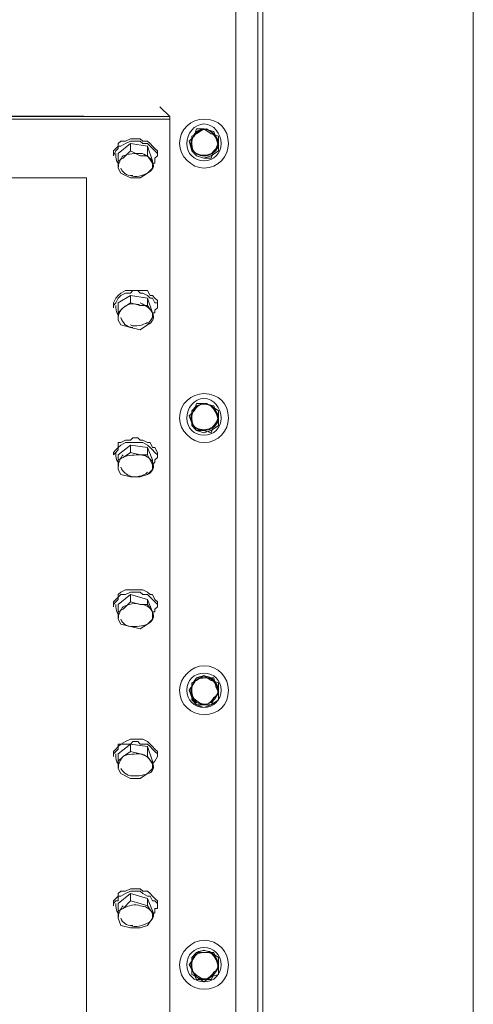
# Model space of a CAD drawing. Header units: millimetres. Extents: x -300186 to 535068, y -28581 to 763298.
# Tile 314 of 405: x 13506 to 13724, y 328177 to 328650. Entities that reach past the tile are written whole.
import ezdxf

# ---------------------------------------------------------------- set-up
doc = ezdxf.new("R2010")
doc.units = ezdxf.units.MM
doc.header["$LTSCALE"] = 10
doc.layers.add('koty', color=6, linetype='Continuous', lineweight=9)
doc.layers.add('NS_tenka', color=252, linetype='Continuous', lineweight=18)
doc.layers.add('popisky', color=6, linetype='Continuous')

# ---------------------------------------------------------------- blocks, each defined once
blk = doc.blocks.new('A$C12ac11e3')
at = {"layer": 'NS_tenka'}
for p, q in [((64.67, 3786.46), (64.67, 5357.31)), ((54.06, 3764.07), (54.06, 4814.05)), ((54.06, 3764.07), (54.06, 4814.05)), ((67.03, 3731.07), (67.03, 4789.31)), ((168.37, 4704.46), (168.37, 3817.1)), ((-914.61, 4290.83), (22.25, 4286.12)), ((22.25, 4286.12), (17.53, 4290.83)), ((-909.89, 4286.12), (22.25, 4286.12)), ((-909.89, 4284.94), (22.25, 4284.94)), ((22.25, 4284.94), (-909.89, 4284.94)), ((5.75, 4286.12), (1.04, 4286.12)), ((1.04, 4286.12), (1.04, 4286.12)), ((1.04, 4286.12), (1.04, 4286.12)), ((10.46, 4286.12), (5.75, 4286.12)), ((10.46, 4286.12), (10.46, 4286.12)), ((10.46, 4286.12), (10.46, 4286.12)), ((22.25, 4286.12), (22.25, 4284.94)), ((22.25, 4284.94), (22.25, 4284.94)), ((22.25, 3819.46), (22.25, 4284.94)), ((35.21, 4280.22), (34.03, 4276.69)), ((38.75, 4280.22), (35.21, 4277.87)), ((38.75, 4280.22), (35.21, 4280.22)), ((42.28, 4277.87), (38.75, 4280.22)), ((43.46, 4279.05), (38.75, 4280.22)), ((1.04, 4274.33), (3.39, 4275.51)), ((3.39, 4275.51), (4.57, 4275.51)), ((4.57, 4275.51), (6.93, 4275.51)), ((6.93, 4275.51), (8.11, 4275.51)), ((8.11, 4275.51), (9.28, 4274.33)), ((34.03, 4276.69), (31.67, 4274.33)), ((35.21, 4277.87), (32.85, 4276.69)), ((32.85, 4276.69), (32.85, 4273.15)), ((45.82, 4276.69), (42.28, 4277.87)), ((44.64, 4275.51), (43.46, 4279.05)), ((45.82, 4271.97), (44.64, 4275.51)), ((45.82, 4273.15), (45.82, 4276.69)), ((-4.86, 4269.62), (-3.68, 4270.8)), ((-3.68, 4270.8), (-2.5, 4271.97)), ((-3.68, 4269.62), (-2.5, 4270.8)), ((-2.5, 4273.15), (-1.32, 4274.33)), ((-2.5, 4268.44), (3.39, 4273.15)), ((-2.5, 4271.97), (-2.5, 4273.15)), ((-2.5, 4270.8), (-2.5, 4271.97)), ((-2.5, 4271.97), (-1.32, 4271.97)), ((-1.32, 4274.33), (1.04, 4274.33)), ((-1.32, 4271.97), (1.04, 4273.15)), ((1.04, 4273.15), (3.39, 4274.33)), ((3.39, 4274.33), (4.57, 4274.33)), ((3.39, 4273.15), (3.39, 4269.62)), ((3.39, 4273.15), (11.64, 4271.97)), ((4.57, 4274.33), (6.93, 4274.33)), ((6.93, 4274.33), (8.11, 4274.33)), ((8.11, 4274.33), (9.28, 4273.15)), ((9.28, 4274.33), (11.64, 4274.33)), ((9.28, 4273.15), (11.64, 4273.15)), ((11.64, 4274.33), (12.82, 4273.15)), ((11.64, 4273.15), (12.82, 4271.97)), ((11.64, 4271.97), (11.64, 4267.26)), ((11.64, 4271.97), (14, 4264.9)), ((12.82, 4273.15), (14, 4271.97)), ((12.82, 4271.97), (14, 4270.8)), ((14, 4271.97), (15.18, 4270.8)), ((14, 4270.8), (15.18, 4269.62)), ((15.18, 4270.8), (16.35, 4269.62)), ((31.67, 4274.33), (32.85, 4269.62)), ((32.85, 4273.15), (32.85, 4269.62)), ((43.46, 4269.62), (45.82, 4271.97)), ((45.82, 4269.62), (45.82, 4273.15)), ((-4.86, 4267.26), (-3.68, 4269.62)), ((-4.86, 4268.44), (-4.86, 4269.62)), ((-4.86, 4268.44), (-4.86, 4267.26)), ((-4.86, 4267.26), (-4.86, 4267.26)), ((-2.5, 4264.9), (-2.5, 4268.44)), ((-0.14, 4266.08), (-2.5, 4264.9)), ((3.39, 4269.62), (-0.14, 4266.08)), ((8.11, 4267.26), (3.39, 4269.62)), ((3.39, 4269.62), (3.39, 4269.62)), ((11.64, 4267.26), (8.11, 4267.26)), ((14, 4263.73), (11.64, 4267.26)), ((11.64, 4267.26), (11.64, 4267.26)), ((15.18, 4269.62), (16.35, 4268.44)), ((16.35, 4267.26), (15.18, 4266.08)), ((15.18, 4266.08), (15.18, 4263.73)), ((16.35, 4269.62), (16.35, 4268.44)), ((16.35, 4267.26), (16.35, 4268.44)), ((16.35, 4268.44), (16.35, 4268.44)), ((16.35, 4268.44), (16.35, 4267.26)), ((32.85, 4269.62), (35.21, 4267.26)), ((32.85, 4269.62), (35.21, 4267.26)), ((35.21, 4267.26), (38.75, 4266.08)), ((35.21, 4267.26), (38.75, 4266.08)), ((38.75, 4266.08), (42.28, 4267.26)), ((38.75, 4266.08), (42.28, 4266.08)), ((42.28, 4267.26), (45.82, 4269.62)), ((42.28, 4266.08), (43.46, 4269.62)), ((-2.5, 4264.9), (-2.5, 4261.37)), ((-2.5, 4261.37), (-2.5, 4261.37)), ((-2.5, 4261.37), (-1.32, 4259.01)), ((11.64, 4259.01), (14, 4261.37)), ((14, 4264.9), (14, 4261.37)), ((14, 4261.37), (14, 4263.73)), ((15.18, 4263.73), (14, 4263.73)), ((14, 4261.37), (14, 4261.37)), ((-17.82, 4256.65), (-869.83, 4256.65)), ((-17.82, 3847.74), (-17.82, 4256.65)), ((-1.32, 4259.01), (3.39, 4256.65)), ((3.39, 4256.65), (8.11, 4256.65)), ((8.11, 4256.65), (11.64, 4259.01)), ((-4.86, 4196.55), (-3.68, 4198.91)), ((-3.68, 4198.91), (-2.5, 4200.09)), ((-3.68, 4196.55), (-2.5, 4198.91)), ((-2.5, 4200.09), (-1.32, 4201.27)), ((-2.5, 4196.55), (3.39, 4200.09)), ((-2.5, 4198.91), (-1.32, 4200.09)), ((-2.5, 4200.09), (-2.5, 4200.09)), ((-2.5, 4198.91), (-2.5, 4198.91)), ((-1.32, 4201.27), (1.04, 4202.45)), ((-1.32, 4200.09), (1.04, 4201.27)), ((1.04, 4202.45), (3.39, 4202.45)), ((1.04, 4201.27), (3.39, 4201.27)), ((3.39, 4201.27), (4.57, 4202.45)), ((3.39, 4202.45), (4.57, 4202.45)), ((3.39, 4200.09), (3.39, 4196.55)), ((3.39, 4200.09), (11.64, 4198.91)), ((4.57, 4202.45), (6.93, 4202.45)), ((4.57, 4202.45), (6.93, 4202.45)), ((6.93, 4202.45), (8.11, 4201.27)), ((6.93, 4202.45), (8.11, 4202.45)), ((8.11, 4202.45), (9.28, 4202.45)), ((8.11, 4201.27), (9.28, 4201.27)), ((9.28, 4202.45), (11.64, 4202.45)), ((9.28, 4201.27), (11.64, 4200.09)), ((11.64, 4202.45), (12.82, 4200.09)), ((11.64, 4200.09), (12.82, 4198.91)), ((11.64, 4198.91), (11.64, 4195.38)), ((11.64, 4198.91), (14, 4191.84)), ((12.82, 4200.09), (14, 4200.09)), ((12.82, 4198.91), (14, 4198.91)), ((14, 4200.09), (15.18, 4198.91)), ((14, 4198.91), (15.18, 4196.55)), ((15.18, 4198.91), (16.35, 4197.73)), ((-4.86, 4196.55), (-4.86, 4194.2)), ((-4.86, 4195.38), (-3.68, 4196.55)), ((-4.86, 4196.55), (-4.86, 4196.55)), ((-4.86, 4194.2), (-4.86, 4194.2)), ((-2.5, 4191.84), (-2.5, 4196.55)), ((-0.14, 4194.2), (-2.5, 4191.84)), ((3.39, 4196.55), (-0.14, 4194.2)), ((8.11, 4195.38), (3.39, 4196.55)), ((3.39, 4196.55), (3.39, 4196.55)), ((11.64, 4195.38), (8.11, 4195.38)), ((14, 4191.84), (11.64, 4195.38)), ((11.64, 4195.38), (11.64, 4195.38)), ((15.18, 4196.55), (16.35, 4196.55)), ((16.35, 4194.2), (15.18, 4193.02)), ((16.35, 4197.73), (16.35, 4196.55)), ((16.35, 4194.2), (16.35, 4196.55)), ((16.35, 4196.55), (16.35, 4196.55)), ((16.35, 4196.55), (16.35, 4194.2)), ((-2.5, 4191.84), (-2.5, 4188.31)), ((11.64, 4185.95), (14, 4189.48)), ((14, 4191.84), (14, 4189.48)), ((14, 4189.48), (14, 4191.84)), ((15.18, 4191.84), (14, 4191.84)), ((14, 4189.48), (14, 4189.48)), ((15.18, 4193.02), (15.18, 4191.84)), ((-2.5, 4188.31), (-2.5, 4188.31)), ((-2.5, 4188.31), (-1.32, 4185.95)), ((-1.32, 4185.95), (3.39, 4184.77)), ((3.39, 4184.77), (8.11, 4183.59)), ((8.11, 4183.59), (11.64, 4185.95)), ((35.21, 4147.06), (32.85, 4144.7)), ((35.21, 4148.24), (34.03, 4144.7)), ((38.75, 4148.24), (35.21, 4147.06)), ((38.75, 4148.24), (35.21, 4148.24)), ((42.28, 4147.06), (38.75, 4148.24)), ((43.46, 4147.06), (38.75, 4148.24)), ((45.82, 4144.7), (42.28, 4147.06)), ((44.64, 4143.53), (43.46, 4147.06)), ((34.03, 4144.7), (31.67, 4142.35)), ((31.67, 4142.35), (32.85, 4138.81)), ((32.85, 4144.7), (32.85, 4141.17)), ((45.82, 4139.99), (44.64, 4143.53)), ((45.82, 4141.17), (45.82, 4144.7)), ((32.85, 4141.17), (32.85, 4137.63)), ((32.85, 4138.81), (35.21, 4135.28)), ((32.85, 4137.63), (35.21, 4135.28)), ((42.28, 4135.28), (45.82, 4137.63)), ((42.28, 4134.1), (43.46, 4137.63)), ((43.46, 4137.63), (45.82, 4139.99)), ((45.82, 4137.63), (45.82, 4141.17)), ((35.21, 4135.28), (38.75, 4134.1)), ((35.21, 4135.28), (38.75, 4135.28)), ((38.75, 4134.1), (42.28, 4135.28)), ((38.75, 4135.28), (42.28, 4134.1)), ((-2.5, 4127.03), (-2.5, 4129.38)), ((-2.5, 4129.38), (-1.32, 4129.38)), ((-2.5, 4123.49), (3.39, 4128.21)), ((-2.5, 4127.03), (-1.32, 4128.21)), ((-1.32, 4129.38), (1.04, 4130.56)), ((-1.32, 4128.21), (1.04, 4129.38)), ((1.04, 4130.56), (3.39, 4130.56)), ((1.04, 4129.38), (3.39, 4129.38)), ((3.39, 4130.56), (4.57, 4131.74)), ((3.39, 4129.38), (4.57, 4129.38)), ((3.39, 4128.21), (3.39, 4124.67)), ((3.39, 4128.21), (11.64, 4127.03)), ((4.57, 4131.74), (6.93, 4131.74)), ((4.57, 4129.38), (6.93, 4129.38)), ((6.93, 4131.74), (8.11, 4130.56)), ((6.93, 4129.38), (8.11, 4129.38)), ((8.11, 4130.56), (9.28, 4130.56)), ((8.11, 4129.38), (9.28, 4129.38)), ((9.28, 4130.56), (11.64, 4129.38)), ((9.28, 4129.38), (11.64, 4128.21)), ((11.64, 4129.38), (12.82, 4129.38)), ((11.64, 4128.21), (12.82, 4127.03)), ((12.82, 4129.38), (14, 4127.03)), ((-4.86, 4124.67), (-3.68, 4125.85)), ((-4.86, 4123.49), (-3.68, 4124.67)), ((-4.86, 4123.49), (-4.86, 4124.67)), ((-4.86, 4123.49), (-4.86, 4123.49)), ((-4.86, 4123.49), (-4.86, 4123.49)), ((-3.68, 4125.85), (-2.5, 4127.03)), ((-3.68, 4124.67), (-2.5, 4125.85)), ((-2.5, 4125.85), (-2.5, 4127.03)), ((-2.5, 4121.14), (-2.5, 4123.49)), ((3.39, 4124.67), (-0.14, 4122.31)), ((8.11, 4123.49), (3.39, 4124.67)), ((3.39, 4124.67), (3.39, 4124.67)), ((11.64, 4123.49), (8.11, 4123.49)), ((11.64, 4127.03), (11.64, 4123.49)), ((11.64, 4127.03), (14, 4121.14)), ((14, 4118.78), (11.64, 4123.49)), ((11.64, 4123.49), (11.64, 4123.49)), ((12.82, 4127.03), (14, 4125.85)), ((14, 4127.03), (15.18, 4127.03)), ((14, 4125.85), (15.18, 4124.67)), ((15.18, 4127.03), (16.35, 4124.67)), ((15.18, 4124.67), (16.35, 4123.49)), ((16.35, 4124.67), (16.35, 4123.49)), ((16.35, 4123.49), (16.35, 4123.49)), ((16.35, 4123.49), (16.35, 4123.49)), ((16.35, 4123.49), (16.35, 4122.31)), ((-0.14, 4122.31), (-2.5, 4121.14)), ((-2.5, 4121.14), (-2.5, 4116.42)), ((14, 4121.14), (14, 4116.42)), ((15.18, 4119.96), (14, 4118.78)), ((14, 4116.42), (14, 4118.78)), ((16.35, 4122.31), (15.18, 4121.14)), ((15.18, 4121.14), (15.18, 4119.96)), ((-2.5, 4116.42), (-2.5, 4116.42)), ((-2.5, 4116.42), (-1.32, 4114.06)), ((-1.32, 4114.06), (3.39, 4112.89)), ((8.11, 4112.89), (11.64, 4114.06)), ((11.64, 4114.06), (14, 4116.42)), ((14, 4116.42), (14, 4116.42)), ((3.39, 4112.89), (8.11, 4112.89)), ((-2.5, 4056.32), (-1.32, 4057.5)), ((-1.32, 4057.5), (1.04, 4058.68)), ((1.04, 4058.68), (3.39, 4058.68)), ((1.04, 4056.32), (3.39, 4057.5)), ((3.39, 4058.68), (4.57, 4058.68)), ((3.39, 4057.5), (4.57, 4057.5)), ((4.57, 4058.68), (6.93, 4058.68)), ((4.57, 4057.5), (6.93, 4057.5)), ((6.93, 4058.68), (8.11, 4058.68)), ((6.93, 4057.5), (8.11, 4057.5)), ((8.11, 4058.68), (9.28, 4058.68)), ((8.11, 4057.5), (9.28, 4056.32)), ((9.28, 4058.68), (11.64, 4057.5)), ((11.64, 4057.5), (12.82, 4056.32)), ((-4.86, 4052.79), (-3.68, 4053.96)), ((-4.86, 4051.61), (-3.68, 4052.79)), ((-4.86, 4051.61), (-4.86, 4052.79)), ((-3.68, 4053.96), (-2.5, 4055.14)), ((-3.68, 4052.79), (-2.5, 4053.96)), ((-2.5, 4051.61), (3.39, 4056.32)), ((-2.5, 4055.14), (-1.32, 4056.32)), ((-2.5, 4055.14), (-2.5, 4056.32)), ((-2.5, 4053.96), (-2.5, 4055.14)), ((-1.32, 4056.32), (1.04, 4056.32)), ((3.39, 4052.79), (-0.14, 4049.25)), ((3.39, 4056.32), (3.39, 4052.79)), ((3.39, 4056.32), (11.64, 4053.96)), ((8.11, 4051.61), (3.39, 4052.79)), ((3.39, 4052.79), (3.39, 4052.79)), ((9.28, 4056.32), (11.64, 4056.32)), ((11.64, 4056.32), (12.82, 4055.14)), ((11.64, 4053.96), (11.64, 4051.61)), ((11.64, 4053.96), (14, 4048.07)), ((12.82, 4056.32), (14, 4056.32)), ((12.82, 4055.14), (14, 4053.96)), ((14, 4056.32), (15.18, 4053.96)), ((14, 4053.96), (15.18, 4052.79)), ((15.18, 4053.96), (16.35, 4052.79)), ((15.18, 4052.79), (16.35, 4051.61)), ((16.35, 4052.79), (16.35, 4051.61)), ((-4.86, 4051.61), (-4.86, 4050.43)), ((-4.86, 4050.43), (-4.86, 4050.43)), ((-2.5, 4048.07), (-2.5, 4051.61)), ((-0.14, 4049.25), (-2.5, 4048.07)), ((-2.5, 4048.07), (-2.5, 4044.54)), ((11.64, 4051.61), (8.11, 4051.61)), ((14, 4048.07), (11.64, 4051.61)), ((11.64, 4051.61), (11.64, 4051.61)), ((14, 4048.07), (14, 4044.54)), ((14, 4044.54), (14, 4048.07)), ((15.18, 4048.07), (14, 4048.07)), ((16.35, 4050.43), (15.18, 4049.25)), ((15.18, 4049.25), (15.18, 4048.07)), ((16.35, 4050.43), (16.35, 4051.61)), ((16.35, 4051.61), (16.35, 4051.61)), ((16.35, 4051.61), (16.35, 4050.43)), ((-2.5, 4044.54), (-2.5, 4044.54)), ((-2.5, 4044.54), (-1.32, 4042.18)), ((11.64, 4042.18), (14, 4044.54)), ((14, 4044.54), (14, 4044.54)), ((-1.32, 4042.18), (3.39, 4041)), ((3.39, 4041), (8.11, 4039.82)), ((8.11, 4039.82), (11.64, 4042.18)), ((35.21, 4015.08), (32.85, 4013.9)), ((35.21, 4016.26), (34.03, 4013.9)), ((38.75, 4017.43), (35.21, 4015.08)), ((38.75, 4016.26), (35.21, 4016.26)), ((42.28, 4015.08), (38.75, 4017.43)), ((43.46, 4016.26), (38.75, 4016.26)), ((45.82, 4013.9), (42.28, 4015.08)), ((44.64, 4011.54), (43.46, 4016.26)), ((34.03, 4013.9), (31.67, 4010.36)), ((31.67, 4010.36), (32.85, 4006.83)), ((32.85, 4013.9), (32.85, 4010.36)), ((32.85, 4010.36), (32.85, 4005.65)), ((45.82, 4009.18), (44.64, 4011.54)), ((45.82, 4010.36), (45.82, 4013.9)), ((45.82, 4005.65), (45.82, 4010.36)), ((32.85, 4006.83), (35.21, 4003.29)), ((32.85, 4005.65), (35.21, 4003.29)), ((42.28, 4003.29), (45.82, 4005.65)), ((42.28, 4003.29), (43.46, 4005.65)), ((43.46, 4005.65), (45.82, 4009.18)), ((35.21, 4003.29), (38.75, 4002.11)), ((35.21, 4003.29), (38.75, 4003.29)), ((38.75, 4002.11), (42.28, 4003.29)), ((38.75, 4003.29), (42.28, 4003.29)), ((1.04, 3985.62), (3.39, 3986.79)), ((3.39, 3986.79), (4.57, 3986.79)), ((4.57, 3986.79), (6.93, 3986.79)), ((6.93, 3986.79), (8.11, 3986.79)), ((8.11, 3986.79), (9.28, 3986.79)), ((9.28, 3986.79), (11.64, 3985.62)), ((-4.86, 3980.9), (-3.68, 3982.08)), ((-3.68, 3982.08), (-2.5, 3983.26)), ((-3.68, 3980.9), (-2.5, 3982.08)), ((-2.5, 3979.72), (3.39, 3984.44)), ((-2.5, 3983.26), (-1.32, 3984.44)), ((-2.5, 3983.26), (-2.5, 3984.44)), ((-2.5, 3984.44), (-1.32, 3984.44)), ((-2.5, 3982.08), (-2.5, 3983.26)), ((-1.32, 3984.44), (1.04, 3985.62)), ((-1.32, 3984.44), (1.04, 3984.44)), ((1.04, 3984.44), (3.39, 3984.44)), ((3.39, 3984.44), (4.57, 3985.62)), ((3.39, 3984.44), (3.39, 3980.9)), ((3.39, 3984.44), (11.64, 3983.26)), ((4.57, 3985.62), (6.93, 3985.62)), ((6.93, 3985.62), (8.11, 3984.44)), ((8.11, 3984.44), (9.28, 3984.44)), ((9.28, 3984.44), (11.64, 3984.44)), ((11.64, 3985.62), (12.82, 3984.44)), ((11.64, 3984.44), (12.82, 3983.26)), ((11.64, 3983.26), (11.64, 3978.55)), ((11.64, 3983.26), (14, 3976.19)), ((12.82, 3984.44), (14, 3983.26)), ((12.82, 3983.26), (14, 3982.08)), ((14, 3983.26), (15.18, 3982.08)), ((14, 3982.08), (15.18, 3980.9)), ((15.18, 3982.08), (16.35, 3980.9)), ((-4.86, 3979.72), (-3.68, 3980.9)), ((-4.86, 3979.72), (-4.86, 3980.9)), ((-4.86, 3979.72), (-4.86, 3978.55)), ((-4.86, 3978.55), (-4.86, 3978.55)), ((-2.5, 3976.19), (-2.5, 3979.72)), ((-0.14, 3978.55), (-2.5, 3976.19)), ((3.39, 3980.9), (-0.14, 3978.55)), ((8.11, 3979.72), (3.39, 3980.9)), ((3.39, 3980.9), (3.39, 3980.9)), ((11.64, 3978.55), (8.11, 3979.72)), ((14, 3975.01), (11.64, 3978.55)), ((11.64, 3978.55), (11.64, 3978.55)), ((15.18, 3980.9), (16.35, 3979.72)), ((16.35, 3978.55), (15.18, 3976.19)), ((16.35, 3980.9), (16.35, 3979.72)), ((16.35, 3978.55), (16.35, 3979.72)), ((16.35, 3979.72), (16.35, 3979.72)), ((16.35, 3979.72), (16.35, 3978.55)), ((-2.5, 3976.19), (-2.5, 3972.65)), ((-2.5, 3972.65), (-2.5, 3972.65)), ((-2.5, 3972.65), (-1.32, 3970.3)), ((11.64, 3970.3), (14, 3972.65)), ((14, 3976.19), (14, 3972.65)), ((15.18, 3976.19), (14, 3975.01)), ((14, 3972.65), (14, 3975.01)), ((14, 3972.65), (14, 3972.65)), ((15.18, 3976.19), (15.18, 3976.19)), ((-1.32, 3970.3), (3.39, 3967.94)), ((3.39, 3967.94), (8.11, 3967.94)), ((8.11, 3967.94), (11.64, 3970.3)), ((1.04, 3913.73), (3.39, 3914.91)), ((3.39, 3914.91), (4.57, 3914.91)), ((4.57, 3914.91), (6.93, 3914.91)), ((6.93, 3914.91), (8.11, 3914.91)), ((8.11, 3914.91), (9.28, 3913.73)), ((-4.86, 3909.02), (-3.68, 3910.2)), ((-3.68, 3910.2), (-2.5, 3911.37)), ((-2.5, 3912.55), (-1.32, 3913.73)), ((-2.5, 3907.84), (3.39, 3912.55)), ((-2.5, 3911.37), (-2.5, 3912.55)), ((-2.5, 3909.02), (-2.5, 3911.37)), ((-2.5, 3911.37), (-1.32, 3911.37)), ((-1.32, 3913.73), (1.04, 3913.73)), ((-1.32, 3911.37), (1.04, 3912.55)), ((1.04, 3912.55), (3.39, 3913.73)), ((3.39, 3913.73), (4.57, 3913.73)), ((3.39, 3912.55), (3.39, 3909.02)), ((3.39, 3912.55), (11.64, 3910.2)), ((4.57, 3913.73), (6.93, 3913.73)), ((6.93, 3913.73), (8.11, 3913.73)), ((8.11, 3913.73), (9.28, 3912.55)), ((9.28, 3913.73), (11.64, 3913.73)), ((9.28, 3912.55), (11.64, 3911.37)), ((11.64, 3913.73), (12.82, 3912.55)), ((11.64, 3911.37), (12.82, 3911.37)), ((11.64, 3910.2), (11.64, 3906.66)), ((11.64, 3910.2), (14, 3904.3)), ((12.82, 3912.55), (14, 3911.37)), ((12.82, 3911.37), (14, 3909.02)), ((14, 3911.37), (15.18, 3910.2)), ((15.18, 3910.2), (16.35, 3909.02)), ((-4.86, 3907.84), (-3.68, 3909.02)), ((-4.86, 3907.84), (-4.86, 3909.02)), ((-4.86, 3907.84), (-4.86, 3906.66)), ((-4.86, 3906.66), (-4.86, 3906.66)), ((-3.68, 3909.02), (-2.5, 3909.02)), ((-2.5, 3904.3), (-2.5, 3907.84)), ((-0.14, 3905.48), (-2.5, 3904.3)), ((3.39, 3909.02), (-0.14, 3905.48)), ((8.11, 3907.84), (3.39, 3909.02)), ((3.39, 3909.02), (3.39, 3909.02)), ((11.64, 3906.66), (8.11, 3907.84)), ((14, 3903.13), (11.64, 3906.66)), ((11.64, 3906.66), (11.64, 3906.66)), ((14, 3909.02), (15.18, 3909.02)), ((15.18, 3909.02), (16.35, 3907.84)), ((16.35, 3905.48), (15.18, 3905.48)), ((15.18, 3905.48), (15.18, 3903.13)), ((16.35, 3909.02), (16.35, 3907.84)), ((16.35, 3906.66), (16.35, 3907.84)), ((16.35, 3907.84), (16.35, 3907.84)), ((16.35, 3907.84), (16.35, 3905.48)), ((-2.5, 3904.3), (-2.5, 3900.77)), ((-2.5, 3900.77), (-2.5, 3900.77)), ((-2.5, 3900.77), (-1.32, 3897.23)), ((11.64, 3897.23), (14, 3900.77)), ((14, 3904.3), (14, 3900.77)), ((14, 3900.77), (14, 3903.13)), ((15.18, 3903.13), (14, 3903.13)), ((14, 3900.77), (14, 3900.77)), ((-1.32, 3897.23), (3.39, 3896.06)), ((3.39, 3896.06), (8.11, 3896.06)), ((8.11, 3896.06), (11.64, 3897.23)), ((34.03, 3881.91), (31.67, 3878.38)), ((35.21, 3884.27), (32.85, 3881.91)), ((32.85, 3881.91), (32.85, 3878.38)), ((35.21, 3884.27), (34.03, 3881.91)), ((38.75, 3885.45), (35.21, 3884.27)), ((38.75, 3884.27), (35.21, 3884.27)), ((42.28, 3884.27), (38.75, 3885.45)), ((43.46, 3884.27), (38.75, 3884.27)), ((45.82, 3881.91), (42.28, 3884.27)), ((44.64, 3880.74), (43.46, 3884.27)), ((45.82, 3878.38), (45.82, 3881.91)), ((31.67, 3878.38), (32.85, 3876.02)), ((32.85, 3878.38), (32.85, 3873.66)), ((43.46, 3873.66), (45.82, 3877.2)), ((45.82, 3877.2), (44.64, 3880.74)), ((45.82, 3873.66), (45.82, 3878.38)), ((32.85, 3876.02), (35.21, 3871.31)), ((32.85, 3873.66), (35.21, 3872.49)), ((35.21, 3872.49), (38.75, 3870.13)), ((38.75, 3870.13), (42.28, 3872.49)), ((42.28, 3872.49), (45.82, 3873.66)), ((42.28, 3871.31), (43.46, 3873.66)), ((35.21, 3871.31), (38.75, 3871.31)), ((38.75, 3871.31), (42.28, 3871.31))]:
    blk.add_line(p, q, dxfattribs=at)
for points in [[(50.53, 4273.15), (50.53, 4280.22), (45.82, 4284.94), (38.75, 4284.94), (38.75, 4284.94), (32.85, 4284.94), (26.96, 4280.22), (26.96, 4273.15), (26.96, 4273.15), (26.96, 4267.26), (32.85, 4261.37), (38.75, 4261.37), (38.75, 4261.37), (45.82, 4261.37), (50.53, 4267.26), (50.53, 4273.15)], [(46.99, 4273.15), (46.99, 4277.87), (43.46, 4282.58), (38.75, 4282.58), (38.75, 4282.58), (34.03, 4282.58), (30.5, 4277.87), (30.5, 4273.15), (30.5, 4273.15), (30.5, 4268.44), (34.03, 4264.9), (38.75, 4264.9), (38.75, 4264.9), (43.46, 4264.9), (46.99, 4268.44), (46.99, 4273.15)], [(50.53, 4141.17), (50.53, 4148.24), (45.82, 4152.95), (38.75, 4152.95), (38.75, 4152.95), (32.85, 4152.95), (26.96, 4148.24), (26.96, 4141.17), (26.96, 4141.17), (26.96, 4135.28), (32.85, 4129.38), (38.75, 4129.38), (38.75, 4129.38), (45.82, 4129.38), (50.53, 4135.28), (50.53, 4141.17)], [(50.53, 4141.17), (50.53, 4148.24), (45.82, 4152.95), (38.75, 4152.95), (38.75, 4152.95), (32.85, 4152.95), (26.96, 4148.24), (26.96, 4141.17), (26.96, 4141.17), (26.96, 4135.28), (32.85, 4129.38), (38.75, 4129.38), (38.75, 4129.38), (45.82, 4129.38), (50.53, 4135.28), (50.53, 4141.17)], [(46.99, 4141.17), (46.99, 4145.88), (43.46, 4150.6), (38.75, 4150.6), (38.75, 4150.6), (34.03, 4150.6), (30.5, 4145.88), (30.5, 4141.17), (30.5, 4141.17), (30.5, 4136.46), (34.03, 4132.92), (38.75, 4132.92), (38.75, 4132.92), (43.46, 4132.92), (46.99, 4136.46), (46.99, 4141.17)], [(46.99, 4141.17), (46.99, 4145.88), (43.46, 4150.6), (38.75, 4150.6), (38.75, 4150.6), (34.03, 4150.6), (30.5, 4145.88), (30.5, 4141.17), (30.5, 4141.17), (30.5, 4136.46), (34.03, 4132.92), (38.75, 4132.92), (38.75, 4132.92), (43.46, 4132.92), (46.99, 4136.46), (46.99, 4141.17)], [(50.53, 4010.36), (50.53, 4016.26), (45.82, 4022.15), (38.75, 4022.15), (38.75, 4022.15), (32.85, 4022.15), (26.96, 4016.26), (26.96, 4010.36), (26.96, 4010.36), (26.96, 4003.29), (32.85, 3998.58), (38.75, 3998.58), (38.75, 3998.58), (45.82, 3998.58), (50.53, 4003.29), (50.53, 4010.36)], [(50.53, 4010.36), (50.53, 4016.26), (45.82, 4022.15), (38.75, 4022.15), (38.75, 4022.15), (32.85, 4022.15), (26.96, 4016.26), (26.96, 4010.36), (26.96, 4010.36), (26.96, 4003.29), (32.85, 3998.58), (38.75, 3998.58), (38.75, 3998.58), (45.82, 3998.58), (50.53, 4003.29), (50.53, 4010.36)], [(46.99, 4010.36), (46.99, 4015.08), (43.46, 4018.61), (38.75, 4018.61), (38.75, 4018.61), (34.03, 4018.61), (30.5, 4015.08), (30.5, 4010.36), (30.5, 4010.36), (30.5, 4005.65), (34.03, 4002.11), (38.75, 4002.11), (38.75, 4002.11), (43.46, 4002.11), (46.99, 4005.65), (46.99, 4010.36)], [(46.99, 4010.36), (46.99, 4015.08), (43.46, 4018.61), (38.75, 4018.61), (38.75, 4018.61), (34.03, 4018.61), (30.5, 4015.08), (30.5, 4010.36), (30.5, 4010.36), (30.5, 4005.65), (34.03, 4002.11), (38.75, 4002.11), (38.75, 4002.11), (43.46, 4002.11), (46.99, 4005.65), (46.99, 4010.36)], [(50.53, 3878.38), (50.53, 3884.27), (45.82, 3890.16), (38.75, 3890.16), (38.75, 3890.16), (32.85, 3890.16), (26.96, 3884.27), (26.96, 3878.38), (26.96, 3878.38), (26.96, 3871.31), (32.85, 3866.59), (38.75, 3866.59), (38.75, 3866.59), (45.82, 3866.59), (50.53, 3871.31), (50.53, 3878.38)], [(50.53, 3878.38), (50.53, 3884.27), (45.82, 3890.16), (38.75, 3890.16), (38.75, 3890.16), (32.85, 3890.16), (26.96, 3884.27), (26.96, 3878.38), (26.96, 3878.38), (26.96, 3871.31), (32.85, 3866.59), (38.75, 3866.59), (38.75, 3866.59), (45.82, 3866.59), (50.53, 3871.31), (50.53, 3878.38)], [(46.99, 3878.38), (46.99, 3883.09), (43.46, 3886.63), (38.75, 3886.63), (38.75, 3886.63), (34.03, 3886.63), (30.5, 3883.09), (30.5, 3878.38), (30.5, 3878.38), (30.5, 3873.66), (34.03, 3870.13), (38.75, 3870.13), (38.75, 3870.13), (43.46, 3870.13), (46.99, 3873.66), (46.99, 3878.38)], [(46.99, 3878.38), (46.99, 3883.09), (43.46, 3886.63), (38.75, 3886.63), (38.75, 3886.63), (34.03, 3886.63), (30.5, 3883.09), (30.5, 3878.38), (30.5, 3878.38), (30.5, 3873.66), (34.03, 3870.13), (38.75, 3870.13), (38.75, 3870.13), (43.46, 3870.13), (46.99, 3873.66), (46.99, 3878.38)]]:
    blk.add_open_spline(points, degree=3, knots=[0, 0, 0, 0, 0.0625, 0.0625, 0.0625, 0.062501, 0.125, 0.125, 0.125, 0.125001, 0.1875, 0.1875, 0.1875, 0.187501, 1, 1, 1, 1], dxfattribs=at)
for points in [[(39.92, 4280.22), (37.57, 4280.22), (35.21, 4279.05), (34.03, 4276.69)], [(42.28, 4279.05), (39.92, 4280.22), (37.57, 4280.22), (35.21, 4279.05)], [(44.64, 4275.51), (43.46, 4277.87), (42.28, 4279.05), (39.92, 4280.22)], [(34.03, 4276.69), (32.85, 4275.51), (31.67, 4273.15), (32.85, 4270.8)], [(35.21, 4279.05), (34.03, 4277.87), (32.85, 4275.51), (32.85, 4273.15)], [(45.82, 4273.15), (45.82, 4275.51), (43.46, 4277.87), (42.28, 4279.05)], [(43.46, 4269.62), (45.82, 4271.97), (45.82, 4274.33), (44.64, 4275.51)], [(32.85, 4273.15), (32.85, 4270.8), (34.03, 4268.44), (35.21, 4268.44)], [(32.85, 4270.8), (34.03, 4268.44), (36.39, 4267.26), (38.75, 4267.26)], [(42.28, 4268.44), (43.46, 4268.44), (45.82, 4270.8), (45.82, 4273.15)], [(-3.68, 4268.44), (-3.68, 4266.08), (-3.68, 4264.9), (-2.5, 4263.73)], [(-0.14, 4267.26), (-1.32, 4266.08), (-2.5, 4263.73), (-2.5, 4261.37)], [(8.11, 4268.44), (5.75, 4268.44), (2.21, 4268.44), (-0.14, 4267.26)], [(14, 4264.9), (12.82, 4266.08), (10.46, 4268.44), (8.11, 4268.44)], [(35.21, 4268.44), (37.57, 4267.26), (39.92, 4267.26), (42.28, 4268.44)], [(38.75, 4267.26), (39.92, 4267.26), (42.28, 4267.26), (43.46, 4269.62)], [(-1.32, 4261.37), (-0.14, 4259.01), (1.04, 4257.83), (4.57, 4257.83)], [(11.64, 4259.01), (14, 4260.19), (15.18, 4262.55), (14, 4263.73)], [(3.39, 4257.83), (5.75, 4256.65), (9.28, 4257.83), (11.64, 4259.01)], [(-3.68, 4195.38), (-3.68, 4194.2), (-3.68, 4191.84), (-2.5, 4190.66)], [(-0.14, 4194.2), (-1.32, 4194.2), (-2.5, 4190.66), (-2.5, 4189.48)], [(8.11, 4195.38), (5.75, 4196.55), (2.21, 4196.55), (-0.14, 4194.2)], [(14, 4191.84), (12.82, 4194.2), (10.46, 4195.38), (8.11, 4196.55)], [(-1.32, 4189.48), (-0.14, 4187.13), (1.04, 4184.77), (4.57, 4184.77)], [(11.64, 4185.95), (14, 4187.13), (15.18, 4189.48), (14, 4191.84)], [(3.39, 4185.95), (5.75, 4184.77), (9.28, 4185.95), (11.64, 4187.13)], [(35.21, 4147.06), (34.03, 4145.88), (32.85, 4143.53), (32.85, 4141.17)], [(39.92, 4148.24), (37.57, 4148.24), (35.21, 4147.06), (34.03, 4144.7)], [(42.28, 4147.06), (39.92, 4148.24), (37.57, 4148.24), (35.21, 4147.06)], [(44.64, 4143.53), (43.46, 4145.88), (42.28, 4147.06), (39.92, 4148.24)], [(45.82, 4141.17), (45.82, 4143.53), (43.46, 4145.88), (42.28, 4147.06)], [(34.03, 4144.7), (32.85, 4143.53), (31.67, 4141.17), (32.85, 4138.81)], [(43.46, 4137.63), (45.82, 4139.99), (45.82, 4142.35), (44.64, 4143.53)], [(32.85, 4141.17), (32.85, 4138.81), (34.03, 4136.46), (35.21, 4136.46)], [(32.85, 4138.81), (34.03, 4136.46), (36.39, 4135.28), (38.75, 4135.28)], [(38.75, 4135.28), (39.92, 4135.28), (42.28, 4135.28), (43.46, 4137.63)], [(42.28, 4136.46), (43.46, 4136.46), (45.82, 4138.81), (45.82, 4141.17)], [(35.21, 4136.46), (37.57, 4135.28), (39.92, 4135.28), (42.28, 4136.46)], [(-3.68, 4124.67), (-3.68, 4122.31), (-3.68, 4121.14), (-2.5, 4119.96)], [(-0.14, 4123.49), (-1.32, 4122.31), (-2.5, 4119.96), (-2.5, 4117.6)], [(8.11, 4123.49), (5.75, 4123.49), (2.21, 4123.49), (-0.14, 4122.31)], [(14, 4119.96), (12.82, 4122.31), (10.46, 4123.49), (8.11, 4123.49)], [(11.64, 4114.06), (14, 4115.24), (15.18, 4117.6), (14, 4119.96)], [(-1.32, 4117.6), (-0.14, 4115.24), (1.04, 4114.06), (4.57, 4112.89)], [(3.39, 4112.89), (5.75, 4112.89), (9.28, 4112.89), (11.64, 4115.24)], [(8.11, 4051.61), (5.75, 4052.79), (2.21, 4051.61), (-0.14, 4050.43)], [(-3.68, 4051.61), (-3.68, 4050.43), (-3.68, 4048.07), (-2.5, 4046.89)], [(-0.14, 4050.43), (-1.32, 4049.25), (-2.5, 4046.89), (-2.5, 4044.54)], [(14, 4048.07), (12.82, 4050.43), (10.46, 4051.61), (8.11, 4051.61)], [(11.64, 4042.18), (14, 4043.36), (15.18, 4045.72), (14, 4048.07)], [(-1.32, 4044.54), (-0.14, 4042.18), (1.04, 4041), (4.57, 4041)], [(3.39, 4041), (5.75, 4041), (9.28, 4041), (11.64, 4042.18)], [(35.21, 4016.26), (34.03, 4015.08), (32.85, 4012.72), (32.85, 4010.36)], [(39.92, 4016.26), (37.57, 4016.26), (35.21, 4016.26), (34.03, 4013.9)], [(42.28, 4016.26), (39.92, 4017.43), (37.57, 4017.43), (35.21, 4016.26)], [(44.64, 4012.72), (43.46, 4015.08), (42.28, 4016.26), (39.92, 4016.26)], [(45.82, 4010.36), (45.82, 4012.72), (43.46, 4015.08), (42.28, 4016.26)], [(34.03, 4013.9), (32.85, 4012.72), (31.67, 4009.18), (32.85, 4008.01)], [(32.85, 4010.36), (32.85, 4008.01), (34.03, 4005.65), (35.21, 4004.47)], [(42.28, 4004.47), (43.46, 4005.65), (45.82, 4008.01), (45.82, 4010.36)], [(43.46, 4006.83), (45.82, 4008.01), (45.82, 4010.36), (44.64, 4012.72)], [(32.85, 4008.01), (34.03, 4005.65), (36.39, 4004.47), (38.75, 4003.29)], [(38.75, 4003.29), (39.92, 4003.29), (42.28, 4004.47), (43.46, 4006.83)], [(35.21, 4004.47), (37.57, 4003.29), (39.92, 4003.29), (42.28, 4004.47)], [(-3.68, 3979.72), (-3.68, 3977.37), (-3.68, 3976.19), (-2.5, 3975.01)], [(-0.14, 3978.55), (-1.32, 3977.37), (-2.5, 3975.01), (-2.5, 3972.65)], [(8.11, 3979.72), (5.75, 3979.72), (2.21, 3979.72), (-0.14, 3978.55)], [(14, 3975.01), (12.82, 3977.37), (10.46, 3979.72), (8.11, 3979.72)], [(-1.32, 3972.65), (-0.14, 3971.47), (1.04, 3969.12), (4.57, 3969.12)], [(11.64, 3970.3), (14, 3970.3), (15.18, 3973.83), (14, 3975.01)], [(3.39, 3969.12), (5.75, 3969.12), (9.28, 3969.12), (11.64, 3970.3)], [(-3.68, 3907.84), (-3.68, 3906.66), (-3.68, 3904.3), (-2.5, 3903.13)], [(-0.14, 3906.66), (-1.32, 3905.48), (-2.5, 3903.13), (-2.5, 3900.77)], [(8.11, 3906.66), (5.75, 3907.84), (2.21, 3906.66), (-0.14, 3905.48)], [(14, 3903.13), (12.82, 3905.48), (10.46, 3906.66), (8.11, 3906.66)], [(-1.32, 3900.77), (-0.14, 3898.41), (1.04, 3897.23), (4.57, 3897.23)], [(11.64, 3898.41), (14, 3899.59), (15.18, 3901.95), (14, 3904.3)], [(3.39, 3897.23), (5.75, 3896.06), (9.28, 3897.23), (11.64, 3898.41)], [(34.03, 3881.91), (32.85, 3880.74), (31.67, 3877.2), (32.85, 3876.02)], [(35.21, 3884.27), (34.03, 3883.09), (32.85, 3880.74), (32.85, 3878.38)], [(39.92, 3884.27), (37.57, 3884.27), (35.21, 3884.27), (34.03, 3881.91)], [(42.28, 3884.27), (39.92, 3885.45), (37.57, 3885.45), (35.21, 3884.27)], [(44.64, 3880.74), (43.46, 3883.09), (42.28, 3884.27), (39.92, 3884.27)], [(45.82, 3878.38), (45.82, 3880.74), (43.46, 3883.09), (42.28, 3884.27)], [(32.85, 3878.38), (32.85, 3876.02), (34.03, 3873.66), (35.21, 3872.49)], [(42.28, 3872.49), (43.46, 3873.66), (45.82, 3876.02), (45.82, 3878.38)], [(43.46, 3874.84), (45.82, 3876.02), (45.82, 3878.38), (44.64, 3880.74)], [(32.85, 3876.02), (34.03, 3873.66), (36.39, 3872.49), (38.75, 3871.31)], [(35.21, 3872.49), (37.57, 3871.31), (39.92, 3871.31), (42.28, 3872.49)], [(38.75, 3871.31), (39.92, 3871.31), (42.28, 3872.49), (43.46, 3874.84)]]:
    blk.add_open_spline(points, degree=3, dxfattribs=at)
blk = doc.blocks.new('podklad')
at = {"layer": 'koty', "color": 252}
blk.add_blockref('A$C12ac11e3', (138541.33, 448055.96), dxfattribs=at)

msp = doc.modelspace()

# ---------------------------------------------------------------- block references
at = {"layer": 'popisky', "lineweight": -3}
msp.add_blockref('podklad', (-124985.783, -123738.236), dxfattribs=at)

doc.saveas('drawing.dxf')
